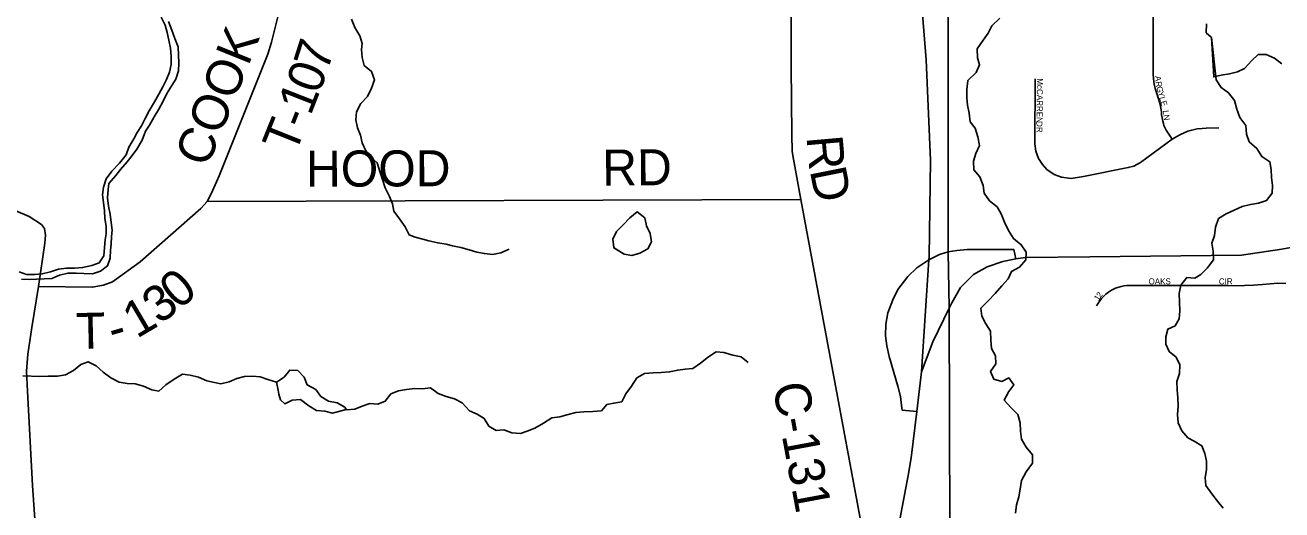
# Model space of a CAD drawing. Extents: x 1985906 to 2277390, y 930619 to 1324581.
# Drawn here: x 2157793 to 2168256, y 1150582 to 1154616 of the extents above; entities that cross this region are included whole.
import ezdxf

# ---------------------------------------------------------------- set-up
doc = ezdxf.new("R2010")
doc.units = 0
for name, color, linetype in [('GM_X_County_Road', 7, 'Continuous'), ('GM_X_County_Road_Text', 7, 'Continuous'), ('GM_X_Interchange_Ramps', 7, 'Continuous'), ('GM_X_Interstate_Route', 7, 'Continuous'), ('GM_X_Minor_Lake', 7, 'Continuous'), ('GM_X_Minor_River', 7, 'Continuous'), ('GM_X_Township', 7, 'Continuous'), ('GM_X_Township_Road', 7, 'Continuous'), ('GM_X_Township_Road_Text', 7, 'Continuous'), ('GM_X_Township_Subdivision', 7, 'Continuous'), ('GM_X_Township_Subdivision_Text', 7, 'Continuous')]:
    doc.layers.add(name, color=color, linetype=linetype)

msp = doc.modelspace()

# ---------------------------------------------------------------- linework, layer by layer
at = {"layer": 'GM_X_County_Road'}
msp.add_lwpolyline([(2164774, 1150364), (2164251, 1153166), (2164190, 1153502), (2164178, 1153564), (2164176, 1153705), (2164170, 1154268), (2164172, 1155163), (2164174, 1155907), (2164179, 1157591), (2164172, 1157958), (2164152, 1158064), (2163993, 1158408), (2163937, 1158514), (2163903, 1158554), (2163682, 1158776), (2163024, 1159436), (2162893, 1159560), (2162645, 1159756), (2162609, 1159792), (2162578, 1159842), (2162566, 1159922), (2162553, 1160487)], dxfattribs=at)
at = {"layer": 'GM_X_Interchange_Ramps'}
msp.add_lwpolyline([(2166040, 1152671), (2166025, 1152749), (2165636, 1152748), (2165550, 1152740), (2165479, 1152729), (2165405, 1152707), (2165317, 1152662), (2165218, 1152597), (2165142, 1152524), (2165059, 1152417), (2165016, 1152329), (2164976, 1152223), (2164959, 1152128), (2164955, 1152032), (2164967, 1151947), (2164986, 1151859), (2165060, 1151613), (2165082, 1151525), (2165093, 1151428), (2165094, 1151413), (2165217, 1151400)], dxfattribs=at)
at = {"layer": 'GM_X_Interstate_Route'}
for points in [[(2165256, 1151732), (2165317, 1152662), (2165319, 1152689), (2165331, 1153492), (2165296, 1154328), (2165225, 1155193), (2165109, 1156043), (2164902, 1157342), (2164629, 1158860), (2164242, 1161207), (2163931, 1163058), (2163900, 1163249), (2163747, 1164202)], [(2166658, 1152688), (2167921, 1152701), (2168255, 1152753), (2168749, 1152843), (2169120, 1152978), (2169555, 1153192), (2170048, 1153533), (2170545, 1154013), (2170855, 1154419), (2170917, 1154521)], [(2165509, 1152306), (2165580, 1152434), (2165688, 1152540), (2165802, 1152604), (2165934, 1152650), (2166040, 1152671), (2166123, 1152683), (2166658, 1152688)], [(2165256, 1151732), (2165349, 1151981), (2165485, 1152262), (2165509, 1152306)], [(2165144, 1150868), (2165171, 1151015), (2165217, 1151400), (2165256, 1151732)], [(2165035, 1150296), (2165057, 1150399), (2165144, 1150868)]]:
    msp.add_lwpolyline(points, dxfattribs=at)
at = {"layer": 'GM_X_Minor_Lake'}
for points in [[(2162952, 1153013), (2162888, 1153062), (2162829, 1153012), (2162770, 1152953), (2162717, 1152898), (2162686, 1152834), (2162695, 1152764)], [(2162952, 1153013), (2162888, 1153062), (2162829, 1153012), (2162770, 1152953), (2162717, 1152898), (2162686, 1152834), (2162695, 1152766)], [(2162693, 1152765), (2162780, 1152711), (2162844, 1152700), (2162910, 1152719), (2162977, 1152755), (2163008, 1152813), (2162997, 1152881), (2162966, 1152945), (2162952, 1153013)], [(2162695, 1152764), (2162780, 1152711), (2162844, 1152700), (2162910, 1152719), (2162977, 1152755), (2163008, 1152813), (2162997, 1152881), (2162966, 1152945), (2162952, 1153013)], [(2160467, 1151418), (2160454, 1151438), (2160391, 1151473), (2160319, 1151488), (2160256, 1151525), (2160213, 1151584), (2160141, 1151623), (2160116, 1151686), (2160063, 1151742), (2159997, 1151746), (2159949, 1151687), (2159887, 1151644)], [(2160468, 1151416), (2160454, 1151438), (2160391, 1151473), (2160319, 1151488), (2160256, 1151525), (2160213, 1151584), (2160141, 1151623), (2160116, 1151686), (2160063, 1151742), (2159997, 1151746), (2159949, 1151687), (2159887, 1151644)], [(2159887, 1151644), (2159899, 1151579), (2159906, 1151544), (2159919, 1151499), (2159955, 1151464), (2160017, 1151494), (2160087, 1151500), (2160154, 1151449), (2160220, 1151410), (2160288, 1151403), (2160351, 1151386), (2160467, 1151418)], [(2159887, 1151644), (2159899, 1151579), (2159906, 1151544), (2159919, 1151499), (2159955, 1151464), (2160017, 1151494), (2160087, 1151500), (2160154, 1151449), (2160220, 1151410), (2160288, 1151403), (2160351, 1151386), (2160466, 1151418)]]:
    msp.add_lwpolyline(points, dxfattribs=at)
at = {"layer": 'GM_X_Minor_River'}
for points in [[(2158926, 1154683), (2158960, 1154615), (2158977, 1154556), (2158990, 1154490), (2159003, 1154426), (2159010, 1154356), (2159009, 1154288), (2158996, 1154225), (2158970, 1154163), (2158941, 1154102), (2158906, 1154041), (2158869, 1153979), (2158826, 1153904), (2158794, 1153839), (2158761, 1153778), (2158726, 1153722), (2158697, 1153671), (2158658, 1153602), (2158635, 1153538), (2158578, 1153467), (2158516, 1153401), (2158467, 1153338), (2158446, 1153268), (2158437, 1153204), (2158446, 1153140), (2158454, 1153072), (2158457, 1153006), (2158468, 1152944), (2158467, 1152880), (2158460, 1152829), (2158453, 1152765), (2158448, 1152697), (2158411, 1152638), (2158348, 1152615), (2158272, 1152598), (2158204, 1152595), (2158138, 1152595), (2158071, 1152586), (2158005, 1152563), (2157936, 1152546), (2157874, 1152541), (2157804, 1152541), (2157743, 1152564)], [(2165792, 1152131), (2165759, 1152194), (2165750, 1152262), (2165811, 1152323), (2165869, 1152383), (2165924, 1152446), (2165977, 1152505), (2166004, 1152567), (2166071, 1152601), (2166124, 1152664), (2166127, 1152728), (2166086, 1152789), (2166023, 1152840), (2165980, 1152907), (2165947, 1152977), (2165920, 1153045), (2165887, 1153104), (2165822, 1153155), (2165777, 1153218), (2165770, 1153282), (2165742, 1153354), (2165692, 1153413), (2165688, 1153485), (2165707, 1153548), (2165738, 1153616), (2165725, 1153688), (2165703, 1153758), (2165660, 1153813), (2165653, 1153885), (2165638, 1153949), (2165633, 1154011), (2165632, 1154081), (2165642, 1154156), (2165711, 1154223), (2165740, 1154286), (2165721, 1154345), (2165718, 1154418), (2165768, 1154491), (2165811, 1154549), (2165842, 1154610), (2165909, 1154673)], [(2157763, 1152503), (2157827, 1152500), (2157888, 1152501), (2157952, 1152504), (2158016, 1152509), (2158080, 1152536), (2158149, 1152553), (2158217, 1152553), (2158283, 1152550), (2158355, 1152547), (2158420, 1152568), (2158480, 1152613), (2158500, 1152676), (2158505, 1152744), (2158510, 1152794), (2158511, 1152858), (2158518, 1152911), (2158509, 1152975), (2158500, 1153043), (2158487, 1153110), (2158478, 1153178), (2158486, 1153249), (2158490, 1153299), (2158548, 1153364), (2158587, 1153415), (2158642, 1153478), (2158685, 1153531), (2158722, 1153585), (2158767, 1153660), (2158795, 1153733), (2158828, 1153784), (2158867, 1153852), (2158906, 1153917), (2158943, 1153984), (2158974, 1154047), (2159016, 1154115), (2159047, 1154168), (2159070, 1154235), (2159073, 1154301), (2159067, 1154437), (2159041, 1154505), (2159016, 1154574), (2158987, 1154646)], [(2160511, 1154667), (2160538, 1154597), (2160579, 1154526), (2160598, 1154464), (2160595, 1154414), (2160598, 1154346), (2160617, 1154280), (2160678, 1154231), (2160701, 1154161), (2160676, 1154093), (2160644, 1154022), (2160587, 1153965), (2160552, 1153896), (2160547, 1153828), (2160560, 1153762), (2160586, 1153700), (2160599, 1153638), (2160630, 1153571), (2160673, 1153515), (2160723, 1153470), (2160747, 1153399), (2160768, 1153331), (2160791, 1153263), (2160826, 1153190), (2160851, 1153128), (2160862, 1153068), (2160911, 1153005), (2160958, 1152939), (2160990, 1152870), (2161040, 1152851), (2161104, 1152836), (2161154, 1152821), (2161228, 1152804), (2161299, 1152793), (2161351, 1152780), (2161421, 1152765), (2161489, 1152746), (2161553, 1152726), (2161617, 1152715), (2161685, 1152708), (2161755, 1152721), (2161823, 1152752)], [(2167629, 1154627), (2167627, 1154553), (2167667, 1154516), (2167671, 1154514)], [(2167671, 1154514), (2167710, 1154160), (2167751, 1154097), (2167813, 1154054), (2167862, 1153988), (2167882, 1153917), (2167905, 1153849), (2167956, 1153782), (2167963, 1153710), (2167984, 1153646), (2168049, 1153589), (2168090, 1153523), (2168155, 1153479), (2168166, 1153415), (2168169, 1153349), (2168178, 1153283), (2168175, 1153218), (2168129, 1153156), (2168061, 1153136), (2167995, 1153123), (2167926, 1153108), (2167860, 1153077), (2167793, 1153045), (2167728, 1153006), (2167703, 1152936), (2167696, 1152867), (2167674, 1152803), (2167683, 1152735), (2167686, 1152663), (2167635, 1152594), (2167582, 1152541), (2167531, 1152510), (2167465, 1152517), (2167416, 1152452), (2167401, 1152383), (2167405, 1152311), (2167406, 1152239), (2167401, 1152171), (2167368, 1152114), (2167307, 1152087), (2167290, 1152023), (2167291, 1151961), (2167318, 1151899), (2167375, 1151852), (2167406, 1151788), (2167405, 1151716), (2167382, 1151652), (2167385, 1151584), (2167391, 1151516), (2167392, 1151444), (2167387, 1151377), (2167392, 1151307), (2167423, 1151240), (2167474, 1151181), (2167527, 1151155), (2167589, 1151114), (2167614, 1151051), (2167630, 1150987), (2167629, 1150915), (2167618, 1150852), (2167623, 1150784), (2167674, 1150717), (2167719, 1150654), (2167768, 1150597)], [(2167671, 1154514), (2167689, 1154186), (2167751, 1154199), (2167819, 1154210), (2167886, 1154227), (2167946, 1154256), (2168004, 1154319), (2168059, 1154372), (2168125, 1154372), (2168194, 1154341), (2168256, 1154294)], [(2166039, 1150554), (2166048, 1150623), (2166067, 1150691), (2166078, 1150755), (2166088, 1150828), (2166127, 1150898), (2166180, 1150972), (2166181, 1151040), (2166128, 1151103), (2166088, 1151170), (2166081, 1151236), (2166076, 1151308), (2166059, 1151376), (2166000, 1151433), (2165945, 1151494), (2165982, 1151567), (2166025, 1151622), (2165982, 1151681), (2165924, 1151652), (2165858, 1151669), (2165831, 1151733), (2165874, 1151798), (2165873, 1151864), (2165838, 1151925), (2165832, 1151997), (2165831, 1152069), (2165792, 1152131)], [(2160468, 1151416), (2160538, 1151419), (2160599, 1151445), (2160663, 1151468), (2160731, 1151463), (2160792, 1151486), (2160839, 1151547), (2160903, 1151572), (2160968, 1151583), (2161038, 1151591), (2161102, 1151590), (2161168, 1151597), (2161232, 1151552), (2161299, 1151527), (2161367, 1151506), (2161432, 1151473), (2161493, 1151406), (2161557, 1151379), (2161616, 1151344), (2161653, 1151279), (2161715, 1151244), (2161779, 1151249), (2161845, 1151224), (2161917, 1151217), (2161973, 1151238), (2162038, 1151261), (2162108, 1151303), (2162177, 1151348), (2162244, 1151357), (2162314, 1151375), (2162378, 1151392), (2162445, 1151399), (2162519, 1151402), (2162591, 1151407), (2162636, 1151458), (2162694, 1151471), (2162760, 1151481), (2162794, 1151547), (2162841, 1151612), (2162886, 1151681), (2162949, 1151718), (2163021, 1151724), (2163089, 1151725), (2163159, 1151730), (2163226, 1151745), (2163288, 1151752), (2163352, 1151759), (2163417, 1151803), (2163482, 1151856), (2163547, 1151897), (2163611, 1151892), (2163685, 1151871), (2163754, 1151857), (2163814, 1151808)], [(2157773, 1151697), (2157917, 1151692), (2157984, 1151695), (2158062, 1151696), (2158130, 1151706), (2158197, 1151741), (2158258, 1151792), (2158318, 1151815), (2158386, 1151780), (2158443, 1151727), (2158506, 1151680), (2158577, 1151645), (2158643, 1151634), (2158709, 1151630), (2158779, 1151613), (2158847, 1151580), (2158907, 1151571), (2158964, 1151622), (2159033, 1151671), (2159103, 1151713), (2159167, 1151704), (2159237, 1151687), (2159307, 1151656), (2159371, 1151641), (2159424, 1151632), (2159491, 1151647), (2159555, 1151675), (2159620, 1151692), (2159686, 1151695), (2159750, 1151690), (2159814, 1151667), (2159887, 1151644)]]:
    msp.add_lwpolyline(points, dxfattribs=at)
at = {"layer": 'GM_X_Township'}
for points in [[(2168310, 1143281), (2168137, 1143274), (2165573, 1143255), (2165493, 1150411), (2165485, 1152262), (2165479, 1152729), (2165479, 1155198), (2165423, 1161231), (2165382, 1165399), (2165358, 1167073), (2167757, 1167110), (2167977, 1167114), (2171016, 1167170)], [(2139668, 1166494), (2144630, 1166624), (2149729, 1166734), (2154462, 1166837), (2159268, 1166941), (2163267, 1167027), (2165358, 1167073), (2165382, 1165399), (2165423, 1161231), (2165479, 1155198), (2165479, 1152729), (2165485, 1152262), (2165493, 1150411)]]:
    msp.add_lwpolyline(points, dxfattribs=at)
at = {"layer": 'GM_X_Township_Road'}
for points in [[(2159309, 1153150), (2159342, 1153212), (2159410, 1153362), (2159814, 1154374), (2159845, 1154475), (2159915, 1154753)], [(2157904, 1152440), (2157957, 1152803), (2157963, 1152869), (2157954, 1152923), (2157930, 1152957), (2157826, 1153023), (2157624, 1153109), (2157562, 1153125), (2157486, 1153128), (2156941, 1153121), (2156540, 1153120)], [(2157904, 1152440), (2158352, 1152435), (2158446, 1152453), (2158522, 1152480), (2158752, 1152647), (2159255, 1153089), (2159309, 1153150), (2164251, 1153166)], [(2157865, 1149134), (2157877, 1150318), (2157877, 1150467), (2157856, 1150785), (2157812, 1151571), (2157805, 1151738), (2157815, 1151878), (2157849, 1152099), (2157904, 1152440)]]:
    msp.add_lwpolyline(points, dxfattribs=at)
at = {"layer": 'GM_X_Township_Subdivision'}
for points in [[(2167344, 1153667), (2167309, 1153717), (2167294, 1153741), (2167285, 1153760), (2167274, 1153782), (2167270, 1153797), (2167264, 1153818), (2167259, 1153844), (2167255, 1153871), (2167253, 1153894), (2167249, 1153926), (2167242, 1153955), (2167231, 1153995), (2167225, 1154011), (2167212, 1154056), (2167202, 1154088), (2167194, 1154126), (2167188, 1154170), (2167185, 1154210), (2167186, 1154570), (2167189, 1155213)], [(2166202, 1154169), (2166200, 1153629), (2166208, 1153567), (2166229, 1153507), (2166262, 1153457), (2166299, 1153416), (2166361, 1153373), (2166421, 1153350), (2166501, 1153340), (2166606, 1153358), (2166977, 1153431), (2167025, 1153443), (2167078, 1153472), (2167344, 1153667), (2167381, 1153690), (2167411, 1153706), (2167442, 1153720), (2167474, 1153734), (2167506, 1153743), (2167552, 1153753), (2167593, 1153757), (2167625, 1153760), (2167730, 1153761)], [(2166714, 1152280), (2166741, 1152323), (2166755, 1152341), (2166773, 1152361), (2166791, 1152378), (2166812, 1152394), (2166838, 1152411), (2166870, 1152426), (2166898, 1152437), (2166917, 1152442), (2166942, 1152447), (2166965, 1152449), (2166993, 1152450), (2167012, 1152449), (2167806, 1152449), (2167881, 1152448), (2167945, 1152450), (2168020, 1152453), (2168095, 1152458), (2168223, 1152470), (2168289, 1152467)]]:
    msp.add_lwpolyline(points, dxfattribs=at)

# ---------------------------------------------------------------- texts
at = {"layer": 'GM_X_County_Road_Text'}
for s, rotation, p in [('R', 275.0492, (2164298, 1153687)), ('D', 281.3171, (2164325, 1153407)), ('C-131', 280.5512, (2164015, 1151619))]:
    msp.add_text(s, height=300, rotation=rotation, dxfattribs=at).set_placement(p)
at = {"layer": 'GM_X_Township_Road_Text'}
for s, rotation, p in [('COOK', 68.1092, (2159310, 1153422)), ('7', 72.279, (2160308, 1154221)), ('0', 69.5462, (2160239, 1154034)), ('1', 68.5821, (2160169, 1153856)), ('T', 68.1397, (2160039, 1153531)), ('-', 68.2322, (2160123, 1153740)), ('HOOD', 0.2376, (2160132, 1153271)), ('RD', 0.4937, (2162599, 1153280)), ('0', 40.1331, (2159073, 1152242)), ('3', 37.3589, (2158914, 1152120)), ('1', 30.4729, (2158722, 1152004)), ('T', 1.2901, (2158220, 1151920)), ('-', 16.1125, (2158528, 1151938))]:
    msp.add_text(s, height=300, rotation=rotation, dxfattribs=at).set_placement(p)
at = {"layer": 'GM_X_Township_Subdivision_Text'}
for s, rotation, p in [('McCARREN', 269.2365, (2166218, 1154174)), ('A', 274.7491, (2167199, 1154192)), ('R', 279.0521, (2167203, 1154144)), ('G', 284.1188, (2167210, 1154100)), ('Y', 286.3479, (2167222, 1154056)), ('L', 286.6849, (2167234, 1154013)), ('E', 286.6849, (2167244, 1153979)), ('L', 275.0609, (2167265, 1153906)), ('N', 278.7288, (2167269, 1153868)), ('DR', 270, (2166213, 1153818)), ('OAKS', 0, (2167146, 1152459)), ('CIR', 0, (2167731, 1152459)), ('2', 52.4181, (2166746, 1152343)), ('1', 55.5478, (2166729, 1152318))]:
    msp.add_text(s, height=50, rotation=rotation, dxfattribs=at).set_placement(p)

doc.saveas('drawing.dxf')
